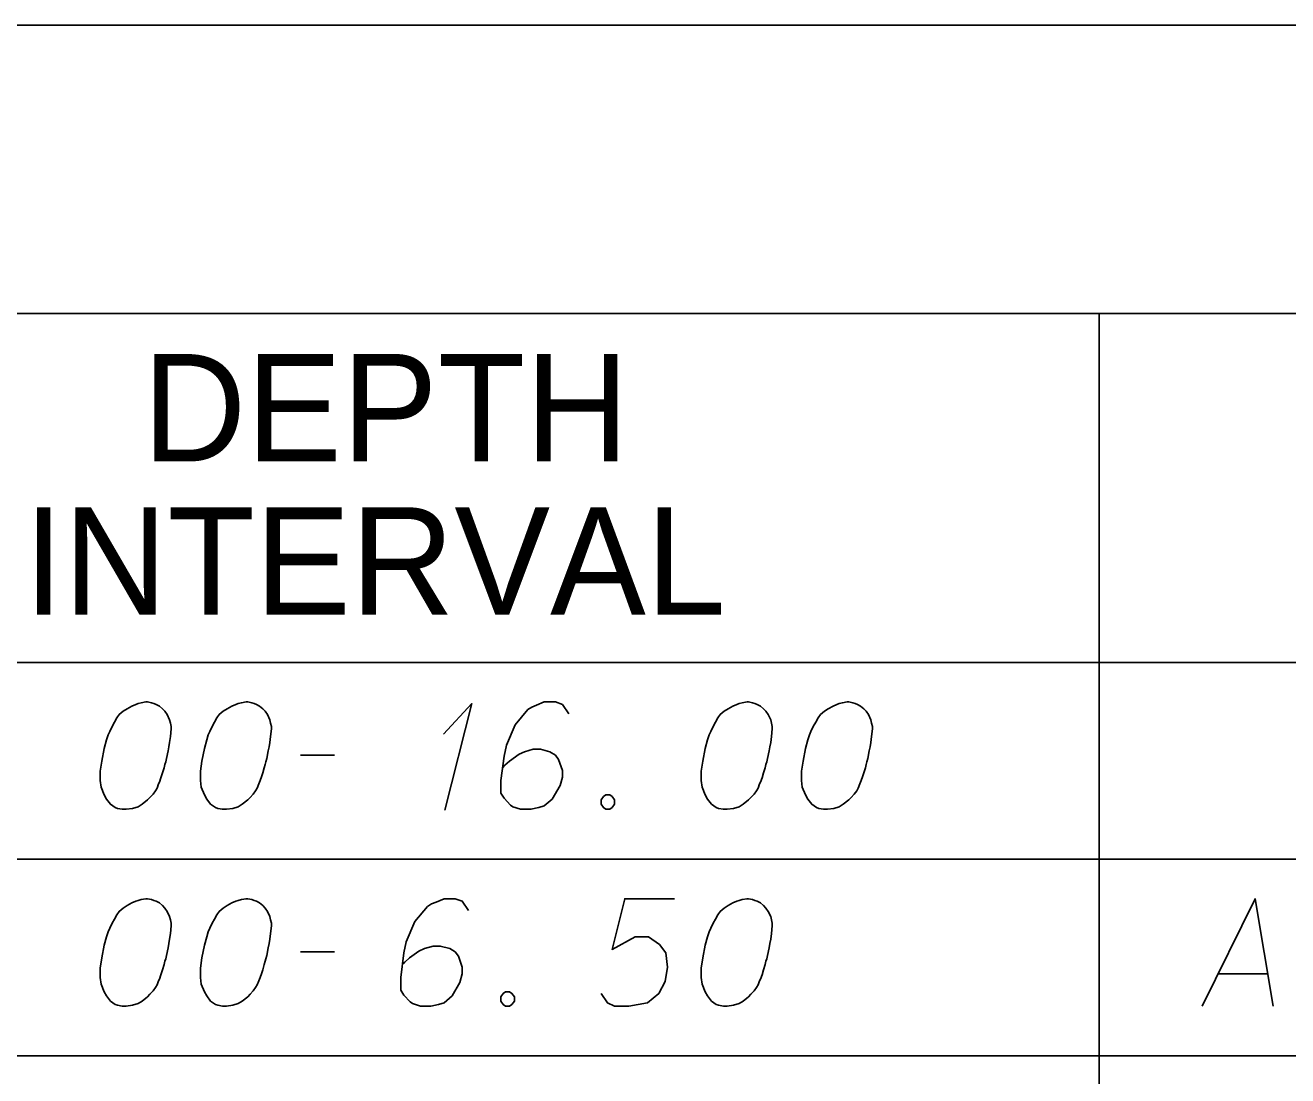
# Model space of a CAD drawing. Extents: x 2074207 to 2076812, y 516372 to 523312.
# Drawn here: x 2076397 to 2076453.5, y 519025 to 519071.9 of the extents above; entities that cross this region are included whole.
import ezdxf

# ---------------------------------------------------------------- set-up
doc = ezdxf.new("R2010")
doc.units = 0
for name, color, linetype in [('Prop DirtTable_ Soil Test Results - Outline (Major)', 7, 'Continuous'), ('Prop DirtTable_ Soil Test Results - Outline (Minor)', 7, 'Continuous'), ('Prop DirtTable_ Soil Test Results - Tx (Header - Small)', 7, 'Continuous'), ('Prop DirtTable_ Soil Test Results - Tx (Sample Data)', 7, 'Continuous')]:
    doc.layers.add(name, color=color, linetype=linetype)

msp = doc.modelspace()

# ---------------------------------------------------------------- linework, layer by layer
at = {"layer": 'Prop DirtTable_ Soil Test Results - Outline (Major)'}
for p, q in [((2076260.609, 519071.94), (2076811.903, 519071.94)), ((2076260.609, 519043.454), (2076811.903, 519043.454)), ((2076260.609, 519043.454), (2076811.903, 519043.454))]:
    msp.add_line(p, q, dxfattribs=at)
at = {"layer": 'Prop DirtTable_ Soil Test Results - Outline (Minor)'}
for p, q in [((2076260.609, 519059.054), (2076811.903, 519059.054)), ((2076445.062, 519059.054), (2076445.062, 519034.654)), ((2076260.609, 519034.654), (2076811.903, 519034.654)), ((2076260.609, 519034.654), (2076811.903, 519034.654)), ((2076445.063, 519034.654), (2076445.063, 519025.854)), ((2076260.609, 519025.854), (2076811.903, 519025.854)), ((2076260.609, 519025.854), (2076811.903, 519025.854)), ((2076445.063, 519025.854), (2076445.063, 519017.054))]:
    msp.add_line(p, q, dxfattribs=at)
at = {"layer": 'Prop DirtTable_ Soil Test Results - Tx (Sample Data)'}
for points in [[(2076402.512, 519041.684), (2076402.442, 519041.684), (2076402.23, 519041.646), (2076402.089, 519041.609), (2076401.983, 519041.571), (2076401.807, 519041.495), (2076401.595, 519041.382), (2076401.419, 519041.268), (2076401.242, 519041.117), (2076401.136, 519040.966), (2076401.031, 519040.777), (2076400.925, 519040.588), (2076400.819, 519040.361), (2076400.748, 519040.21), (2076400.678, 519039.983), (2076400.572, 519039.605), (2076400.466, 519039.038), (2076400.396, 519038.585), (2076400.396, 519038.169), (2076400.431, 519037.867), (2076400.572, 519037.527), (2076400.678, 519037.338), (2076400.854, 519037.111), (2076401.066, 519036.96), (2076401.172, 519036.922), (2076401.383, 519036.884), (2076401.56, 519036.884), (2076401.842, 519036.922), (2076402.089, 519036.998), (2076402.265, 519037.111), (2076402.512, 519037.3), (2076402.618, 519037.413), (2076402.759, 519037.564), (2076402.865, 519037.716), (2076402.935, 519037.829), (2076403.006, 519038.018), (2076403.041, 519038.094), (2076403.112, 519038.283), (2076403.182, 519038.509), (2076403.253, 519038.736), (2076403.288, 519038.887), (2076403.323, 519039.001), (2076403.359, 519039.152), (2076403.429, 519039.492), (2076403.465, 519039.681), (2076403.5, 519039.87), (2076403.535, 519040.135), (2076403.57, 519040.475), (2076403.57, 519040.588), (2076403.535, 519040.739), (2076403.5, 519040.89), (2076403.394, 519041.117), (2076403.288, 519041.268), (2076403.182, 519041.382), (2076403.041, 519041.495), (2076402.9, 519041.571), (2076402.794, 519041.609), (2076402.689, 519041.646), (2076402.512, 519041.684)], [(2076406.992, 519041.684), (2076406.922, 519041.684), (2076406.71, 519041.646), (2076406.569, 519041.609), (2076406.463, 519041.571), (2076406.287, 519041.495), (2076406.075, 519041.382), (2076405.899, 519041.268), (2076405.722, 519041.117), (2076405.616, 519040.966), (2076405.511, 519040.777), (2076405.405, 519040.588), (2076405.299, 519040.361), (2076405.228, 519040.21), (2076405.158, 519039.983), (2076405.052, 519039.605), (2076404.946, 519039.038), (2076404.876, 519038.585), (2076404.876, 519038.169), (2076404.911, 519037.867), (2076405.052, 519037.527), (2076405.158, 519037.338), (2076405.334, 519037.111), (2076405.546, 519036.96), (2076405.652, 519036.922), (2076405.863, 519036.884), (2076406.04, 519036.884), (2076406.322, 519036.922), (2076406.569, 519036.998), (2076406.745, 519037.111), (2076406.992, 519037.3), (2076407.098, 519037.413), (2076407.239, 519037.564), (2076407.345, 519037.716), (2076407.415, 519037.829), (2076407.486, 519038.018), (2076407.521, 519038.094), (2076407.592, 519038.283), (2076407.662, 519038.509), (2076407.733, 519038.736), (2076407.768, 519038.887), (2076407.803, 519039.001), (2076407.839, 519039.152), (2076407.909, 519039.492), (2076407.945, 519039.681), (2076407.98, 519039.87), (2076408.015, 519040.135), (2076408.05, 519040.475), (2076408.05, 519040.588), (2076408.015, 519040.739), (2076407.98, 519040.89), (2076407.874, 519041.117), (2076407.768, 519041.268), (2076407.662, 519041.382), (2076407.521, 519041.495), (2076407.38, 519041.571), (2076407.274, 519041.609), (2076407.169, 519041.646), (2076406.992, 519041.684)], [(2076415.74, 519040.248), (2076417.01, 519041.609), (2076415.811, 519036.846)], [(2076421.349, 519041.155), (2076421.067, 519041.571), (2076420.75, 519041.684), (2076420.256, 519041.684), (2076419.903, 519041.533), (2076419.691, 519041.457), (2076419.515, 519041.344), (2076418.951, 519040.664), (2076418.563, 519039.757), (2076418.457, 519039.265), (2076418.316, 519038.169), (2076418.316, 519037.602), (2076418.457, 519037.375), (2076418.739, 519037.073), (2076418.845, 519036.998), (2076419.198, 519036.884), (2076419.656, 519036.884), (2076420.009, 519036.96), (2076420.256, 519037.035), (2076420.609, 519037.338), (2076420.961, 519037.942), (2076421.067, 519038.32), (2076421.067, 519038.623), (2076420.891, 519039.114), (2076420.75, 519039.303), (2076420.503, 519039.454), (2076420.079, 519039.568), (2076419.762, 519039.568), (2076419.374, 519039.454), (2076419.127, 519039.341), (2076418.704, 519039.038), (2076418.492, 519038.849), (2076418.386, 519038.736)], [(2076429.392, 519041.684), (2076429.322, 519041.684), (2076429.11, 519041.646), (2076428.969, 519041.609), (2076428.863, 519041.571), (2076428.687, 519041.495), (2076428.475, 519041.382), (2076428.299, 519041.268), (2076428.122, 519041.117), (2076428.016, 519040.966), (2076427.911, 519040.777), (2076427.805, 519040.588), (2076427.699, 519040.361), (2076427.628, 519040.21), (2076427.558, 519039.983), (2076427.452, 519039.605), (2076427.346, 519039.038), (2076427.276, 519038.585), (2076427.276, 519038.169), (2076427.311, 519037.867), (2076427.452, 519037.527), (2076427.558, 519037.338), (2076427.734, 519037.111), (2076427.946, 519036.96), (2076428.052, 519036.922), (2076428.263, 519036.884), (2076428.44, 519036.884), (2076428.722, 519036.922), (2076428.969, 519036.998), (2076429.145, 519037.111), (2076429.392, 519037.3), (2076429.498, 519037.413), (2076429.639, 519037.564), (2076429.745, 519037.716), (2076429.815, 519037.829), (2076429.886, 519038.018), (2076429.921, 519038.094), (2076429.992, 519038.283), (2076430.062, 519038.509), (2076430.133, 519038.736), (2076430.168, 519038.887), (2076430.203, 519039.001), (2076430.239, 519039.152), (2076430.309, 519039.492), (2076430.345, 519039.681), (2076430.38, 519039.87), (2076430.415, 519040.135), (2076430.45, 519040.475), (2076430.45, 519040.588), (2076430.415, 519040.739), (2076430.38, 519040.89), (2076430.274, 519041.117), (2076430.168, 519041.268), (2076430.062, 519041.382), (2076429.921, 519041.495), (2076429.78, 519041.571), (2076429.674, 519041.609), (2076429.569, 519041.646), (2076429.392, 519041.684)], [(2076433.872, 519041.684), (2076433.802, 519041.684), (2076433.59, 519041.646), (2076433.449, 519041.609), (2076433.343, 519041.571), (2076433.167, 519041.495), (2076432.955, 519041.382), (2076432.779, 519041.268), (2076432.602, 519041.117), (2076432.496, 519040.966), (2076432.391, 519040.777), (2076432.285, 519040.588), (2076432.179, 519040.361), (2076432.108, 519040.21), (2076432.038, 519039.983), (2076431.932, 519039.605), (2076431.826, 519039.038), (2076431.756, 519038.585), (2076431.756, 519038.169), (2076431.791, 519037.867), (2076431.932, 519037.527), (2076432.038, 519037.338), (2076432.214, 519037.111), (2076432.426, 519036.96), (2076432.532, 519036.922), (2076432.743, 519036.884), (2076432.92, 519036.884), (2076433.202, 519036.922), (2076433.449, 519036.998), (2076433.625, 519037.111), (2076433.872, 519037.3), (2076433.978, 519037.413), (2076434.119, 519037.564), (2076434.225, 519037.716), (2076434.295, 519037.829), (2076434.366, 519038.018), (2076434.401, 519038.094), (2076434.472, 519038.283), (2076434.542, 519038.509), (2076434.613, 519038.736), (2076434.648, 519038.887), (2076434.683, 519039.001), (2076434.719, 519039.152), (2076434.789, 519039.492), (2076434.825, 519039.681), (2076434.86, 519039.87), (2076434.895, 519040.135), (2076434.93, 519040.475), (2076434.93, 519040.588), (2076434.895, 519040.739), (2076434.86, 519040.89), (2076434.754, 519041.117), (2076434.648, 519041.268), (2076434.542, 519041.382), (2076434.401, 519041.495), (2076434.26, 519041.571), (2076434.154, 519041.609), (2076434.049, 519041.646), (2076433.872, 519041.684)], [(2076409.356, 519039.303), (2076410.872, 519039.303)], [(2076423.007, 519037.527), (2076423.184, 519037.527), (2076423.289, 519037.451), (2076423.395, 519037.3), (2076423.395, 519037.111), (2076423.289, 519036.96), (2076423.184, 519036.884), (2076423.007, 519036.884), (2076422.901, 519036.96), (2076422.796, 519037.111), (2076422.796, 519037.3), (2076422.901, 519037.451), (2076423.007, 519037.527)], [(2076402.512, 519032.884), (2076402.442, 519032.884), (2076402.23, 519032.846), (2076402.089, 519032.809), (2076401.983, 519032.771), (2076401.807, 519032.695), (2076401.595, 519032.582), (2076401.419, 519032.468), (2076401.242, 519032.317), (2076401.136, 519032.166), (2076401.031, 519031.977), (2076400.925, 519031.788), (2076400.819, 519031.561), (2076400.748, 519031.41), (2076400.678, 519031.183), (2076400.572, 519030.805), (2076400.466, 519030.238), (2076400.396, 519029.785), (2076400.396, 519029.369), (2076400.431, 519029.067), (2076400.572, 519028.727), (2076400.678, 519028.538), (2076400.854, 519028.311), (2076401.066, 519028.16), (2076401.172, 519028.122), (2076401.383, 519028.084), (2076401.56, 519028.084), (2076401.842, 519028.122), (2076402.089, 519028.198), (2076402.265, 519028.311), (2076402.512, 519028.5), (2076402.618, 519028.613), (2076402.759, 519028.764), (2076402.865, 519028.916), (2076402.935, 519029.029), (2076403.006, 519029.218), (2076403.041, 519029.294), (2076403.112, 519029.483), (2076403.182, 519029.709), (2076403.253, 519029.936), (2076403.288, 519030.087), (2076403.323, 519030.201), (2076403.359, 519030.352), (2076403.429, 519030.692), (2076403.465, 519030.881), (2076403.5, 519031.07), (2076403.535, 519031.335), (2076403.57, 519031.675), (2076403.57, 519031.788), (2076403.535, 519031.939), (2076403.5, 519032.09), (2076403.394, 519032.317), (2076403.288, 519032.468), (2076403.182, 519032.582), (2076403.041, 519032.695), (2076402.9, 519032.771), (2076402.794, 519032.809), (2076402.689, 519032.846), (2076402.512, 519032.884)], [(2076406.992, 519032.884), (2076406.922, 519032.884), (2076406.71, 519032.846), (2076406.569, 519032.809), (2076406.463, 519032.771), (2076406.287, 519032.695), (2076406.075, 519032.582), (2076405.899, 519032.468), (2076405.722, 519032.317), (2076405.616, 519032.166), (2076405.511, 519031.977), (2076405.405, 519031.788), (2076405.299, 519031.561), (2076405.228, 519031.41), (2076405.158, 519031.183), (2076405.052, 519030.805), (2076404.946, 519030.238), (2076404.876, 519029.785), (2076404.876, 519029.369), (2076404.911, 519029.067), (2076405.052, 519028.727), (2076405.158, 519028.538), (2076405.334, 519028.311), (2076405.546, 519028.16), (2076405.652, 519028.122), (2076405.863, 519028.084), (2076406.04, 519028.084), (2076406.322, 519028.122), (2076406.569, 519028.198), (2076406.745, 519028.311), (2076406.992, 519028.5), (2076407.098, 519028.613), (2076407.239, 519028.764), (2076407.345, 519028.916), (2076407.415, 519029.029), (2076407.486, 519029.218), (2076407.521, 519029.294), (2076407.592, 519029.483), (2076407.662, 519029.709), (2076407.733, 519029.936), (2076407.768, 519030.087), (2076407.803, 519030.201), (2076407.839, 519030.352), (2076407.909, 519030.692), (2076407.945, 519030.881), (2076407.98, 519031.07), (2076408.015, 519031.335), (2076408.05, 519031.675), (2076408.05, 519031.788), (2076408.015, 519031.939), (2076407.98, 519032.09), (2076407.874, 519032.317), (2076407.768, 519032.468), (2076407.662, 519032.582), (2076407.521, 519032.695), (2076407.38, 519032.771), (2076407.274, 519032.809), (2076407.169, 519032.846), (2076406.992, 519032.884)], [(2076416.869, 519032.355), (2076416.587, 519032.771), (2076416.27, 519032.884), (2076415.776, 519032.884), (2076415.423, 519032.733), (2076415.211, 519032.657), (2076415.035, 519032.544), (2076414.471, 519031.864), (2076414.083, 519030.957), (2076413.977, 519030.465), (2076413.836, 519029.369), (2076413.836, 519028.802), (2076413.977, 519028.575), (2076414.259, 519028.273), (2076414.365, 519028.198), (2076414.718, 519028.084), (2076415.176, 519028.084), (2076415.529, 519028.16), (2076415.776, 519028.235), (2076416.129, 519028.538), (2076416.481, 519029.142), (2076416.587, 519029.52), (2076416.587, 519029.823), (2076416.411, 519030.314), (2076416.27, 519030.503), (2076416.023, 519030.654), (2076415.599, 519030.768), (2076415.282, 519030.768), (2076414.894, 519030.654), (2076414.647, 519030.541), (2076414.224, 519030.238), (2076414.012, 519030.049), (2076413.906, 519029.936)], [(2076426.076, 519032.884), (2076423.854, 519032.884), (2076423.289, 519030.616), (2076424.312, 519031.183), (2076424.912, 519031.183), (2076425.406, 519030.843), (2076425.688, 519030.465), (2076425.759, 519029.823), (2076425.653, 519029.18), (2076425.371, 519028.651), (2076424.877, 519028.235), (2076424.03, 519028.084), (2076423.395, 519028.084), (2076423.078, 519028.235), (2076422.796, 519028.651)], [(2076429.392, 519032.884), (2076429.322, 519032.884), (2076429.11, 519032.846), (2076428.969, 519032.809), (2076428.863, 519032.771), (2076428.687, 519032.695), (2076428.475, 519032.582), (2076428.299, 519032.468), (2076428.122, 519032.317), (2076428.016, 519032.166), (2076427.911, 519031.977), (2076427.805, 519031.788), (2076427.699, 519031.561), (2076427.628, 519031.41), (2076427.558, 519031.183), (2076427.452, 519030.805), (2076427.346, 519030.238), (2076427.276, 519029.785), (2076427.276, 519029.369), (2076427.311, 519029.067), (2076427.452, 519028.727), (2076427.558, 519028.538), (2076427.734, 519028.311), (2076427.946, 519028.16), (2076428.052, 519028.122), (2076428.263, 519028.084), (2076428.44, 519028.084), (2076428.722, 519028.122), (2076428.969, 519028.198), (2076429.145, 519028.311), (2076429.392, 519028.5), (2076429.498, 519028.613), (2076429.639, 519028.764), (2076429.745, 519028.916), (2076429.815, 519029.029), (2076429.886, 519029.218), (2076429.921, 519029.294), (2076429.992, 519029.483), (2076430.062, 519029.709), (2076430.133, 519029.936), (2076430.168, 519030.087), (2076430.203, 519030.201), (2076430.239, 519030.352), (2076430.309, 519030.692), (2076430.345, 519030.881), (2076430.38, 519031.07), (2076430.415, 519031.335), (2076430.45, 519031.675), (2076430.45, 519031.788), (2076430.415, 519031.939), (2076430.38, 519032.09), (2076430.274, 519032.317), (2076430.168, 519032.468), (2076430.062, 519032.582), (2076429.921, 519032.695), (2076429.78, 519032.771), (2076429.674, 519032.809), (2076429.569, 519032.846), (2076429.392, 519032.884)], [(2076449.676, 519028.084), (2076452.039, 519032.884), (2076452.85, 519028.084)], [(2076409.356, 519030.503), (2076410.872, 519030.503)], [(2076450.381, 519029.52), (2076452.603, 519029.52)], [(2076418.527, 519028.727), (2076418.704, 519028.727), (2076418.809, 519028.651), (2076418.915, 519028.5), (2076418.915, 519028.311), (2076418.809, 519028.16), (2076418.704, 519028.084), (2076418.527, 519028.084), (2076418.421, 519028.16), (2076418.316, 519028.311), (2076418.316, 519028.5), (2076418.421, 519028.651), (2076418.527, 519028.727)]]:
    msp.add_lwpolyline(points, dxfattribs=at)

# ---------------------------------------------------------------- texts
at = {"layer": 'Prop DirtTable_ Soil Test Results - Tx (Header - Small)'}
for s, p in [('DEPTH', (2076402.289, 519052.441)), ('INTERVAL', (2076396.977, 519045.584))]:
    msp.add_text(s, height=4.8, dxfattribs=at).set_placement(p)

doc.saveas('drawing.dxf')
